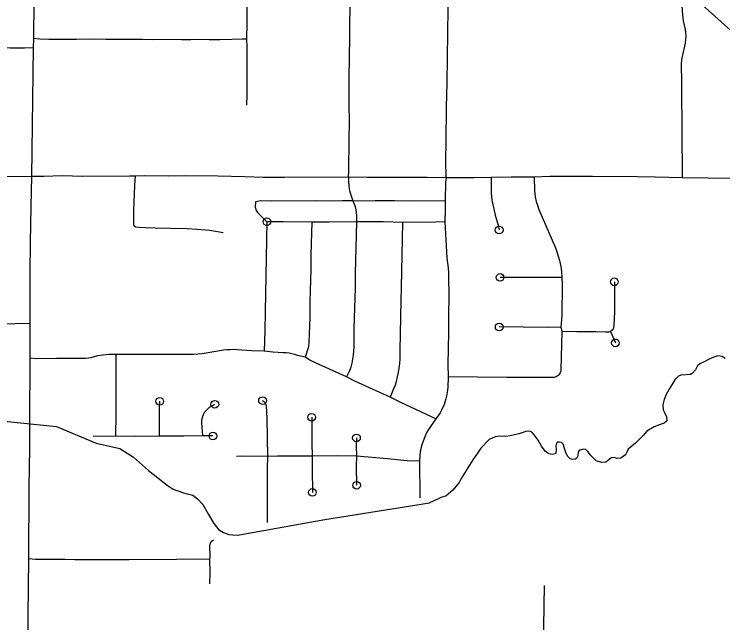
# Model space of a CAD drawing. Extents: x -19 to 366, y -4 to 359.
# Drawn here: x 150.17 to 151.042, y 184.384 to 185.132 of the extents above; entities that cross this region are included whole.
import ezdxf

# ---------------------------------------------------------------- set-up
doc = ezdxf.new("R2010")
doc.units = 0
for name, color, linetype in [('R_Striping', 7, 'Continuous'), ('R_Survey Control', 7, 'Continuous'), ('R_Temp Easement', 7, 'Continuous'), ('Sheet Fence', 7, 'Continuous'), ('T_Detection Zones', 7, 'Continuous')]:
    doc.layers.add(name, color=color, linetype=linetype)

msp = doc.modelspace()

# ---------------------------------------------------------------- linework, layer by layer
at = {"layer": 'R_Striping'}
for points in [[(150.58206, 185.02097), (150.58184, 185.03808), (150.58192, 185.05353), (150.58279, 185.10442), (150.58319, 185.15527), (150.58323, 185.19065), (150.58355, 185.21541), (150.58375, 185.24929), (150.58439, 185.27845), (150.58436, 185.29388), (150.58465, 185.33666), (150.58456, 185.36345), (150.58513, 185.39658), (150.58522, 185.41194), (150.58501, 185.42849)], [(150.70124, 184.93141), (150.70102, 184.95295), (150.70113, 184.97545), (150.70167, 185.01826), (150.70243, 185.04852), (150.70371, 185.13946), (150.70476, 185.18045), (150.7059, 185.20174), (150.70637, 185.21801)], [(150.45619, 185.18426), (150.45605, 185.12149), (150.45554, 185.10149)], [(150.19399, 185.14899), (150.1936, 185.10237)], [(150.99177, 185.14912), (150.99137, 185.14255), (150.99186, 185.13165), (150.99286, 185.12424), (150.99543, 185.11373), (150.99588, 185.10978), (150.996, 185.1058), (150.99578, 185.10122), (150.99523, 185.09667), (150.99157, 185.08049), (150.99082, 185.0761), (150.99033, 185.07106), (150.99048, 185.06596), (150.99058, 185.05316)], [(151.06277, 185.10217), (151.01634, 185.14376), (151.01326, 185.1456), (151.01107, 185.14669), (151.00808, 185.14766), (151.00424, 185.14856), (150.99999, 185.1491), (150.99177, 185.14912)], [(150.1936, 185.10237), (150.19333, 185.09088)], [(150.45554, 185.10149), (150.45027, 185.10172), (150.43755, 185.10129), (150.4228, 185.101), (150.40989, 185.10096), (150.39624, 185.10121), (150.38723, 185.10095), (150.37551, 185.10095), (150.3655, 185.10127), (150.34145, 185.10102), (150.3272, 185.10135), (150.28247, 185.10127), (150.26282, 185.10171), (150.24644, 185.10148), (150.21198, 185.10145), (150.20135, 185.10152), (150.1936, 185.10237)], [(150.45554, 185.10149), (150.45587, 185.09201), (150.45596, 185.07865), (150.45625, 185.06498), (150.45606, 185.03316), (150.45573, 185.02058)], [(150.19333, 185.09088), (150.18239, 185.09065), (150.16477, 185.09071), (150.1484, 185.09107), (150.14548, 185.09127), (150.14241, 185.09157), (150.13987, 185.09201), (150.13322, 185.09414), (150.12711, 185.09567), (150.11981, 185.09659), (150.1162, 185.09689), (150.08857, 185.09664), (150.07414, 185.09629)], [(150.19333, 185.09088), (150.19118, 184.93278)], [(150.99058, 185.05316), (150.99068, 185.03871), (150.99105, 184.99154), (150.9915, 184.93109)], [(150.58115, 184.93199), (150.58137, 184.93958), (150.58176, 184.97868), (150.58234, 185.00055), (150.58206, 185.02097)], [(150.19118, 184.93278), (150.12123, 184.93254), (150.10093, 184.93279), (150.07718, 184.93262), (150.04012, 184.93232), (149.99867, 184.93264), (149.96627, 184.93254)], [(150.19118, 184.93278), (150.19044, 184.8958), (150.18952, 184.85116), (150.18925, 184.81438), (150.18917, 184.75196)], [(150.31856, 184.93337), (150.31183, 184.93323), (150.25412, 184.93305), (150.2291, 184.93356), (150.20622, 184.93288), (150.19118, 184.93278)], [(150.58115, 184.93199), (150.50238, 184.93182), (150.47601, 184.93156), (150.4534, 184.93262), (150.4203, 184.93341), (150.3809, 184.93376), (150.35955, 184.9334), (150.33041, 184.93361), (150.31856, 184.93337)], [(150.58115, 184.93199), (150.58099, 184.9277), (150.58165, 184.92051), (150.58234, 184.91575), (150.58312, 184.91269), (150.5866, 184.90314)], [(150.70124, 184.93141), (150.67752, 184.93171), (150.64667, 184.93145), (150.60413, 184.93153), (150.58115, 184.93199)], [(150.78136, 184.93189), (150.75655, 184.93162)], [(150.80973, 184.9322), (150.78136, 184.93189)], [(150.82866, 184.93268), (150.80973, 184.9322)], [(150.80973, 184.9322), (150.80983, 184.9153), (150.81081, 184.90793), (150.8121, 184.90207), (150.81348, 184.8977), (150.81546, 184.89237), (150.83566, 184.84508), (150.83797, 184.83894), (150.84073, 184.8297), (150.84237, 184.82238), (150.84332, 184.81592), (150.84346, 184.80885)], [(150.95863, 184.9319), (150.93614, 184.93236), (150.8812, 184.933), (150.82866, 184.93268)], [(150.9915, 184.93109), (150.95863, 184.9319)], [(150.70124, 184.93141), (150.70052, 184.92593), (150.70008, 184.90276)], [(150.75655, 184.93162), (150.73558, 184.93138), (150.70124, 184.93141)], [(150.75655, 184.93162), (150.75669, 184.91189), (150.75759, 184.90403), (150.75862, 184.8981), (150.75972, 184.8931), (150.76172, 184.88546), (150.76541, 184.87301), (150.76646, 184.86714)], [(151.0554, 184.93044), (150.9915, 184.93109)], [(150.46921, 184.90214), (150.46679, 184.90168), (150.46643, 184.89527), (150.46657, 184.89383), (150.46694, 184.89243), (150.46748, 184.89109), (150.46823, 184.88984), (150.46914, 184.88871), (150.48073, 184.87723)], [(150.5866, 184.90314), (150.58217, 184.90315), (150.57354, 184.90276), (150.56118, 184.90266), (150.54145, 184.90284), (150.48625, 184.9027), (150.47303, 184.90287), (150.46921, 184.90214)], [(150.5866, 184.90314), (150.58858, 184.89806), (150.58971, 184.89429), (150.59032, 184.89138), (150.59071, 184.88847), (150.59103, 184.88427), (150.59095, 184.8771)], [(150.70008, 184.90276), (150.65885, 184.90261), (150.63774, 184.90289), (150.61394, 184.9029), (150.59291, 184.90267), (150.5866, 184.90314)], [(150.70008, 184.90276), (150.70003, 184.89247), (150.69958, 184.87724)], [(150.48073, 184.87723), (150.4792, 184.78895), (150.47855, 184.7663), (150.47817, 184.7434), (150.47743, 184.71805)], [(150.53588, 184.87678), (150.50058, 184.87721), (150.48073, 184.87723)], [(150.53588, 184.87678), (150.53487, 184.83673), (150.53479, 184.81866), (150.5337, 184.77909), (150.53356, 184.76088), (150.53328, 184.74881), (150.53242, 184.72913), (150.53177, 184.72338), (150.52785, 184.71085)], [(150.59095, 184.8771), (150.55694, 184.87657), (150.53588, 184.87678)], [(150.59095, 184.8771), (150.58932, 184.81375), (150.58918, 184.79549), (150.58806, 184.75909), (150.58777, 184.74566), (150.58758, 184.72351), (150.58738, 184.71845), (150.58691, 184.71342), (150.58619, 184.70841), (150.5852, 184.70345), (150.58397, 184.69855), (150.58236, 184.69384), (150.57883, 184.68654)], [(150.6477, 184.87639), (150.62402, 184.87698), (150.60053, 184.87695), (150.59095, 184.8771)], [(150.6477, 184.87639), (150.64582, 184.79635), (150.64533, 184.78104), (150.64416, 184.71893), (150.64409, 184.70861), (150.64376, 184.70302), (150.64314, 184.69745), (150.64229, 184.69191), (150.64115, 184.68643), (150.63975, 184.681), (150.63835, 184.6763), (150.63669, 184.67167), (150.63249, 184.66148)], [(150.69958, 184.87724), (150.68799, 184.87688), (150.6477, 184.87639)], [(150.69958, 184.87724), (150.70164, 184.84025), (150.70228, 184.83229), (150.70365, 184.82041), (150.70404, 184.81465), (150.70424, 184.80921), (150.70452, 184.78637), (150.70403, 184.7626), (150.70397, 184.74129), (150.70333, 184.70183), (150.7036, 184.68645)], [(150.84346, 184.80885), (150.76756, 184.80879)], [(150.84346, 184.80885), (150.84389, 184.80109), (150.84374, 184.76141), (150.84238, 184.74752)], [(150.90826, 184.80338), (150.9083, 184.76623), (150.90762, 184.75003), (150.90712, 184.74639), (150.90681, 184.74549), (150.90549, 184.74391), (150.90362, 184.74225)], [(150.18917, 184.75196), (150.13316, 184.75109), (150.10936, 184.75104), (150.10459, 184.75127), (150.09984, 184.75184), (150.09754, 184.75271), (150.09533, 184.7538), (150.09323, 184.75508), (150.09127, 184.75655), (150.07767, 184.76844)], [(150.18917, 184.75196), (150.18913, 184.70957)], [(150.84238, 184.74752), (150.82555, 184.74741), (150.76651, 184.7479)], [(150.84336, 184.74245), (150.84233, 184.69535), (150.8422, 184.69398), (150.84189, 184.69264), (150.84141, 184.69136), (150.84073, 184.69015)], [(150.84238, 184.74752), (150.84336, 184.74245)], [(150.90362, 184.74225), (150.90136, 184.74167), (150.89732, 184.74143), (150.8853, 184.74181), (150.86218, 184.74197), (150.84336, 184.74245)], [(150.90362, 184.74225), (150.90946, 184.72836)], [(150.29505, 184.71405), (150.2864, 184.71418), (150.27932, 184.71339), (150.27227, 184.71221), (150.26405, 184.71004), (150.26073, 184.70947), (150.2574, 184.70911), (150.25402, 184.70897), (150.2475, 184.70898), (150.2219, 184.70902), (150.19704, 184.70884), (150.18913, 184.70957)], [(150.29505, 184.71405), (150.29484, 184.64091), (150.29452, 184.6136)], [(150.47743, 184.71805), (150.46171, 184.71862), (150.44405, 184.71996), (150.43983, 184.72007), (150.43562, 184.71999), (150.43144, 184.71971), (150.42726, 184.71924), (150.40622, 184.71562), (150.40108, 184.71487), (150.39588, 184.71435), (150.39068, 184.71405), (150.29505, 184.71405)], [(150.52785, 184.71085), (150.51836, 184.71301), (150.51492, 184.71403), (150.51144, 184.71487), (150.50794, 184.71552), (150.5044, 184.71598), (150.50081, 184.71625), (150.48817, 184.71687), (150.47743, 184.71805)], [(150.18913, 184.70957), (150.18876, 184.63064)], [(150.57883, 184.68654), (150.54132, 184.70322), (150.53361, 184.70701), (150.52785, 184.71085)], [(150.84073, 184.69015), (150.83989, 184.68906), (150.8389, 184.68809), (150.83781, 184.68728), (150.8366, 184.68662), (150.83529, 184.68615), (150.83394, 184.68586), (150.83257, 184.68576), (150.77609, 184.68586), (150.7036, 184.68645)], [(150.63249, 184.66148), (150.607, 184.67288), (150.58901, 184.68134), (150.57883, 184.68654)], [(150.7036, 184.68645), (150.70312, 184.6739), (150.70285, 184.67024), (150.70172, 184.66297), (150.70088, 184.65939), (150.69865, 184.65239), (150.6957, 184.64565), (150.69397, 184.64241), (150.68875, 184.635)], [(150.3487, 184.6137), (150.34867, 184.6465), (150.34896, 184.65654)], [(150.4021, 184.61417), (150.40073, 184.6298), (150.40088, 184.63264), (150.40127, 184.63546), (150.40192, 184.63823), (150.40265, 184.64009), (150.40354, 184.64188), (150.4046, 184.64358), (150.40584, 184.64516), (150.40721, 184.64662), (150.40871, 184.64794), (150.41034, 184.64912), (150.41669, 184.65293)], [(150.47536, 184.65742), (150.47647, 184.65676), (150.47746, 184.65592), (150.47832, 184.65493), (150.47899, 184.65382), (150.47948, 184.65262), (150.47978, 184.65135), (150.48058, 184.63551), (150.48138, 184.58883)], [(150.68875, 184.635), (150.64559, 184.6551), (150.63249, 184.66148)], [(150.53586, 184.6369), (150.53593, 184.60521), (150.53634, 184.58911)], [(150.18876, 184.63064), (150.18853, 184.59896)], [(150.68875, 184.635), (150.68188, 184.62537), (150.67959, 184.62195), (150.67754, 184.61841), (150.67573, 184.61473), (150.67414, 184.61095), (150.6714, 184.60286), (150.67025, 184.59856), (150.66936, 184.5942), (150.66873, 184.58979), (150.6684, 184.58288)], [(150.29452, 184.6136), (150.26687, 184.61319)], [(150.3487, 184.6137), (150.31971, 184.61324), (150.29452, 184.6136)], [(150.4021, 184.61417), (150.3785, 184.61346), (150.35877, 184.61352), (150.3487, 184.6137)], [(150.41432, 184.61389), (150.4021, 184.61417)], [(150.59095, 184.61151), (150.59076, 184.60133), (150.59086, 184.58921)], [(150.18853, 184.59896), (150.18809, 184.55077)], [(150.48138, 184.58883), (150.44943, 184.589), (150.44318, 184.58883)], [(150.48138, 184.58883), (150.48088, 184.57412), (150.48107, 184.55725), (150.48121, 184.50738)], [(150.53634, 184.58911), (150.49367, 184.58908), (150.48138, 184.58883)], [(150.53634, 184.58911), (150.53633, 184.57291), (150.53675, 184.54454)], [(150.59086, 184.58921), (150.56814, 184.58946), (150.53634, 184.58911)], [(150.59086, 184.58921), (150.59064, 184.57681), (150.5911, 184.55329)], [(150.6684, 184.58288), (150.65336, 184.58346), (150.62894, 184.58596), (150.59086, 184.58921)], [(150.6684, 184.58288), (150.66907, 184.53796)], [(150.18809, 184.55077), (150.1874, 184.46287)], [(150.41495, 184.48587), (150.41224, 184.48371), (150.41144, 184.48277), (150.41086, 184.4817), (150.41047, 184.48053), (150.41031, 184.47931), (150.41067, 184.46586), (150.41026, 184.46202)], [(150.1874, 184.46287), (150.18662, 184.39305)], [(150.41026, 184.46202), (150.39268, 184.46226), (150.36934, 184.46194), (150.31131, 184.4615), (150.26448, 184.46154), (150.24432, 184.46181), (150.23214, 184.46198), (150.19605, 184.46191), (150.1874, 184.46287)], [(150.41026, 184.46202), (150.4104, 184.44611), (150.40999, 184.43213)], [(150.82171, 184.42994), (150.82099, 184.37971), (150.82055, 184.27297)], [(150.18662, 184.39305), (150.18538, 184.28554)]]:
    msp.add_lwpolyline(points, dxfattribs=at)
for centre in [(150.48073, 184.87723), (150.76646, 184.86714), (150.76756, 184.80879), (150.90826, 184.80338), (150.76651, 184.7479), (150.90946, 184.72836), (150.47536, 184.65742), (150.34896, 184.65654), (150.41669, 184.65293), (150.53586, 184.6369), (150.41432, 184.61389), (150.59095, 184.61151), (150.5911, 184.55329), (150.53675, 184.54454)]:
    msp.add_circle(centre, 0.00473, dxfattribs=at)
at = {"layer": 'R_Survey Control'}
msp.add_lwpolyline([(150.31856, 184.93337), (150.31798, 184.92237), (150.31762, 184.91075), (150.31698, 184.90209), (150.3166, 184.89164), (150.31676, 184.88475), (150.31646, 184.87589), (150.31652, 184.87387), (150.31748, 184.87184), (150.31919, 184.87083), (150.32356, 184.87059), (150.33161, 184.87035), (150.34321, 184.86974), (150.36219, 184.86946), (150.38277, 184.86891), (150.39465, 184.86831), (150.41037, 184.86698), (150.42689, 184.86407)], dxfattribs=at)
at = {"layer": 'R_Temp Easement'}
for points in [[(151.04446, 184.70933), (151.04087, 184.71162), (151.03557, 184.71259), (151.03063, 184.71089), (151.02474, 184.70825), (151.01961, 184.70561), (151.01334, 184.70258), (151.01049, 184.69993), (151.00781, 184.695), (151.004, 184.69083), (151.00191, 184.68931), (150.99641, 184.68895), (150.98996, 184.68859), (150.98692, 184.68746), (150.98273, 184.6831), (150.97891, 184.67665), (150.97605, 184.67229), (150.97185, 184.66508), (150.96935, 184.65881), (150.96762, 184.65235), (150.96816, 184.64607), (150.97004, 184.64265), (150.97248, 184.63731), (150.97283, 184.63275), (150.97188, 184.6318), (150.96941, 184.62972), (150.96466, 184.62783), (150.95706, 184.62501), (150.94813, 184.6199), (150.94356, 184.6144), (150.93403, 184.60493), (150.92528, 184.59754), (150.92413, 184.59469), (150.92202, 184.59052), (150.91613, 184.58674), (150.91158, 184.58637), (150.90798, 184.58752), (150.90476, 184.58715), (150.9019, 184.58488), (150.89772, 184.58185), (150.89241, 184.58111), (150.88597, 184.58341), (150.87861, 184.59066), (150.8756, 184.59486), (150.87296, 184.59715), (150.87031, 184.59773), (150.86594, 184.5966), (150.86499, 184.5966), (150.86346, 184.59357), (150.86307, 184.59033), (150.86287, 184.58862), (150.8621, 184.58653), (150.8602, 184.5854), (150.85698, 184.58484), (150.85395, 184.58561), (150.85074, 184.58866), (150.84886, 184.59247), (150.84662, 184.5999), (150.8455, 184.60351), (150.84324, 184.6058), (150.84058, 184.60638), (150.83774, 184.6062), (150.8364, 184.60392), (150.8362, 184.60069), (150.83656, 184.59803), (150.83674, 184.59575), (150.83635, 184.59309), (150.83521, 184.59214), (150.8316, 184.5912), (150.82763, 184.59178), (150.8229, 184.59522), (150.81838, 184.60151), (150.81462, 184.60875), (150.80973, 184.61542), (150.80746, 184.6179), (150.80482, 184.61943), (150.80027, 184.61963), (150.79571, 184.61813), (150.79059, 184.61662), (150.77996, 184.614), (150.7737, 184.61326), (150.76783, 184.61385), (150.76175, 184.61292), (150.75397, 184.60971), (150.74387, 184.59872), (150.73967, 184.59284), (150.73395, 184.58449), (150.72592, 184.5714), (150.71962, 184.56153), (150.71714, 184.55679)], [(150.31673, 184.58778), (150.33523, 184.57136), (150.34656, 184.56239), (150.35808, 184.55322), (150.36526, 184.54845), (150.37813, 184.54403), (150.38949, 184.54114), (150.39554, 184.53675), (150.40195, 184.52969), (150.40891, 184.5175), (150.4155, 184.50645), (150.42134, 184.49883), (150.4272, 184.49538), (150.43382, 184.49289), (150.43894, 184.4923), (150.44443, 184.4921)], [(150.71714, 184.55679), (150.70951, 184.54711), (150.70076, 184.53992), (150.69601, 184.5386), (150.68063, 184.53181)]]:
    msp.add_lwpolyline(points, dxfattribs=at)
at = {"layer": 'Sheet Fence'}
for points in [[(154.11585, 1.87092), (153.9063, 10.48743), (153.69602, 19.10409), (153.48501, 27.72087), (153.27327, 36.3378), (153.0608, 44.95486), (152.84759, 53.57206), (152.63366, 62.1894), (152.419, 70.80688), (152.20362, 79.42449), (151.98751, 88.04225), (151.77068, 96.66014), (151.55312, 105.27817), (151.33484, 113.89634), (151.11584, 122.51465), (150.89612, 131.13311), (150.67568, 139.7517), (150.45452, 148.37043), (150.23264, 156.98931), (150.01005, 165.60832), (149.78674, 174.22748), (149.56272, 182.84677), (149.33799, 191.46621), (149.11254, 200.0858), (148.88638, 208.70552), (148.65952, 217.32539), (148.43194, 225.9454), (148.20366, 234.56555), (147.97466, 243.18584), (147.74497, 251.80628), (147.51457, 260.42687), (147.28346, 269.04759), (147.05165, 277.66846), (146.81914, 286.28948), (146.58593, 294.91064), (146.35202, 303.53194), (146.11742, 312.15339), (145.88211, 320.77499), (145.64611, 329.39673), (145.40941, 338.01861), (145.17202, 346.64065)], [(0, 180.89994), (7.12284, 180.90436), (14.24566, 180.9176), (21.36847, 180.93968), (28.49124, 180.97058), (35.61397, 181.01031), (42.73664, 181.05888), (49.85925, 181.11627), (56.98178, 181.18249), (64.10422, 181.25754), (71.22656, 181.34142), (78.3488, 181.43413), (85.47091, 181.53567), (92.5929, 181.64603), (99.71474, 181.76523), (106.83643, 181.89325), (113.95795, 182.0301), (121.0793, 182.17578), (128.20046, 182.33029), (135.32143, 182.49362), (142.44218, 182.66579), (149.56272, 182.84677), (156.68303, 183.03659), (163.8031, 183.23523), (170.92291, 183.4427), (178.04247, 183.65899), (185.16175, 183.88411), (192.28074, 184.11805), (199.39944, 184.36082), (206.51784, 184.61242), (213.63591, 184.87283), (220.75366, 185.14207), (227.87107, 185.42014), (234.98813, 185.70702), (242.10483, 186.00273), (249.22115, 186.30726), (256.33709, 186.62061), (263.45264, 186.94279), (270.56779, 187.27378), (277.68251, 187.61359), (284.79682, 187.96222), (291.91068, 188.31967), (299.02409, 188.68594), (306.13705, 189.06103), (313.24954, 189.44494), (320.36154, 189.83766), (327.47305, 190.23919), (334.58406, 190.64954), (341.69455, 191.06871)]]:
    msp.add_spline(points, degree=3, dxfattribs=at)
at = {"layer": 'T_Detection Zones'}
for points in [[(150.06087, 184.64186), (150.22193, 184.62536), (150.27074, 184.60504), (150.2999, 184.59848), (150.31673, 184.58778)], [(150.44443, 184.4921), (150.55182, 184.51132), (150.68063, 184.53181)]]:
    msp.add_lwpolyline(points, dxfattribs=at)

doc.saveas('drawing.dxf')
